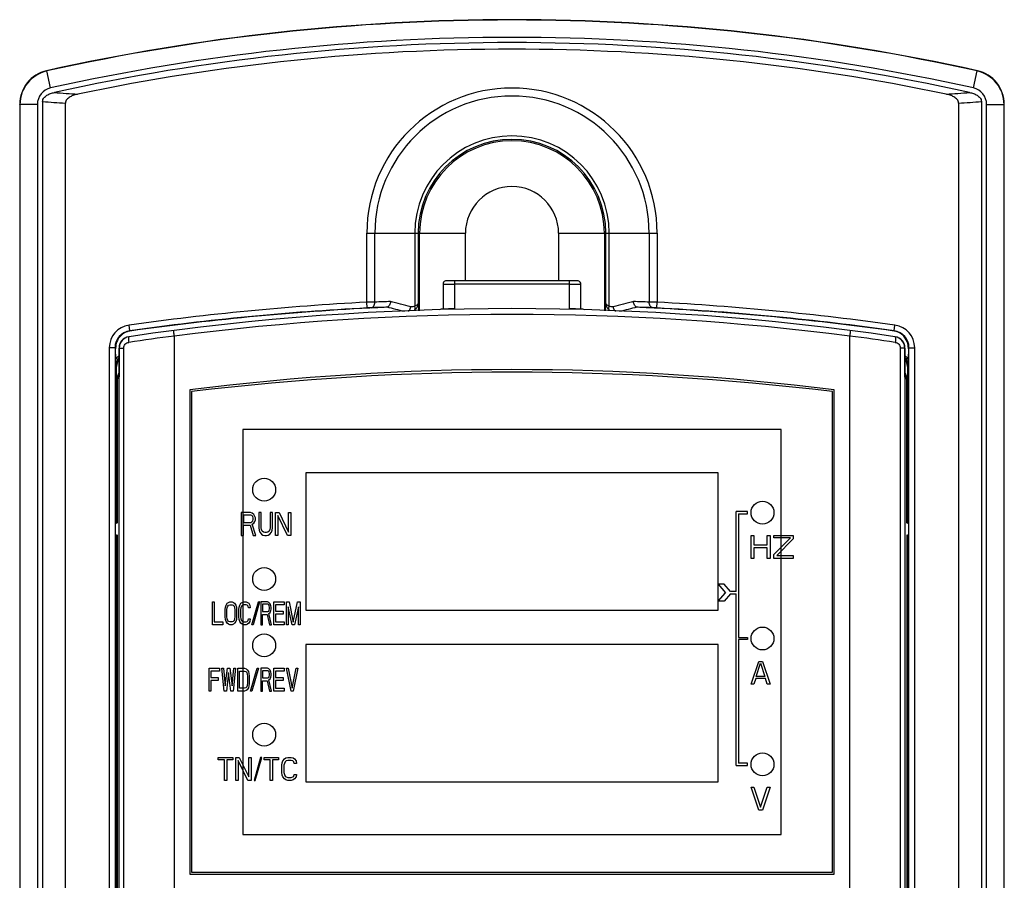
# Model space of a CAD drawing. Header units: millimetres. Extents: x 1117 to 38156, y -1945 to 7303.
# Tile 724 of 831: x 29214 to 29300, y 1545 to 1620. Entities that reach past the tile are written whole.
import ezdxf

# ---------------------------------------------------------------- set-up
doc = ezdxf.new("R2010")
doc.units = ezdxf.units.MM
doc.layers.add('03___PRT_ALL_CURVES', color=7, linetype='Continuous')

msp = doc.modelspace()

# ---------------------------------------------------------------- linework, layer by layer
at = {"color": 7, "linetype": 'Continuous'}
for p, q in [((29216.265, 1615.753), (29216.239, 1615.774)), ((29216.594, 1614.272), (29216.265, 1615.753)), ((29297.186, 1614.272), (29297.515, 1615.753)), ((29297.515, 1615.753), (29297.541, 1615.774)), ((29213.89, 1612.846), (29213.89, 1483.581)), ((29213.916, 1612.825), (29213.89, 1612.846)), ((29213.916, 1612.825), (29213.916, 1483.597)), ((29215.434, 1612.825), (29213.916, 1612.825)), ((29215.434, 1612.825), (29215.434, 1483.597)), ((29215.89, 1613.092), (29215.89, 1483.234)), ((29217.878, 1506.768), (29217.878, 1612.939)), ((29295.902, 1612.939), (29295.902, 1506.768)), ((29297.89, 1613.092), (29297.89, 1483.234)), ((29298.346, 1483.597), (29298.346, 1612.825)), ((29298.346, 1612.825), (29299.864, 1612.825)), ((29299.864, 1612.825), (29299.89, 1612.846)), ((29299.864, 1483.597), (29299.864, 1612.825)), ((29299.89, 1483.581), (29299.89, 1612.846)), ((29244.209, 1595.546), (29244.209, 1601.586)), ((29244.209, 1601.586), (29252.821, 1601.586)), ((29244.91, 1595.562), (29244.91, 1601.586)), ((29248.396, 1601.586), (29248.396, 1595.206)), ((29248.695, 1601.586), (29248.695, 1595.467)), ((29248.821, 1594.799), (29248.821, 1601.586)), ((29252.821, 1597.43), (29252.821, 1601.586)), ((29260.959, 1601.586), (29260.959, 1597.43)), ((29260.959, 1601.586), (29269.571, 1601.586)), ((29264.959, 1601.586), (29264.959, 1594.799)), ((29265.085, 1595.467), (29265.085, 1601.586)), ((29265.384, 1595.206), (29265.384, 1601.586)), ((29268.871, 1601.586), (29268.871, 1595.562)), ((29269.571, 1601.586), (29269.571, 1595.546)), ((29250.866, 1597.117), (29250.866, 1594.945)), ((29251.452, 1597.427), (29251.322, 1597.425)), ((29251.615, 1597.429), (29251.452, 1597.427)), ((29251.806, 1597.43), (29251.615, 1597.429)), ((29262.096, 1597.429), (29251.806, 1597.43)), ((29251.866, 1597.43), (29251.866, 1594.971)), ((29261.914, 1597.13), (29251.866, 1597.13)), ((29261.914, 1594.971), (29261.914, 1597.43)), ((29262.278, 1597.428), (29262.096, 1597.429)), ((29262.914, 1594.945), (29262.914, 1597.117)), ((29244.235, 1595.047), (29244.209, 1595.546)), ((29248.695, 1595.467), (29248.734, 1594.795)), ((29265.046, 1594.795), (29265.085, 1595.467)), ((29269.545, 1595.047), (29269.571, 1595.546)), ((29223.51, 1593.055), (29223.441, 1593.55)), ((29223.523, 1593.032), (29223.51, 1593.055)), ((29290.27, 1593.055), (29290.257, 1593.032)), ((29290.27, 1593.055), (29290.339, 1593.55)), ((29227.39, 1592.58), (29227.39, 1508.196)), ((29286.39, 1508.196), (29286.39, 1592.58)), ((29221.718, 1591.569), (29221.718, 1507.943)), ((29222.218, 1591.569), (29221.718, 1591.569)), ((29222.218, 1591.569), (29222.218, 1507.943)), ((29222.295, 1590.616), (29222.27, 1591.472)), ((29222.565, 1591.545), (29222.565, 1589.017)), ((29222.584, 1508.681), (29222.584, 1591.548)), ((29222.584, 1591.548), (29222.986, 1591.548)), ((29222.986, 1508.681), (29222.986, 1591.548)), ((29290.794, 1591.548), (29290.794, 1508.681)), ((29291.196, 1591.548), (29290.794, 1591.548)), ((29291.196, 1591.548), (29291.196, 1508.679)), ((29291.215, 1589.017), (29291.215, 1591.545)), ((29291.51, 1591.472), (29291.485, 1590.616)), ((29291.562, 1507.943), (29291.562, 1591.569)), ((29291.562, 1591.569), (29292.062, 1591.569)), ((29292.062, 1507.943), (29292.062, 1591.569)), ((29222.327, 1589.983), (29222.35, 1589.938)), ((29222.35, 1576.236), (29222.35, 1589.938)), ((29291.453, 1589.983), (29291.43, 1589.938)), ((29291.43, 1589.938), (29291.43, 1576.236)), ((29222.39, 1588.815), (29222.565, 1589.017)), ((29222.39, 1588.815), (29222.39, 1576.236)), ((29291.39, 1588.815), (29291.215, 1589.017)), ((29291.39, 1576.236), (29291.39, 1588.815)), ((29228.74, 1587.886), (29228.74, 1545.586)), ((29228.89, 1587.736), (29228.89, 1545.736)), ((29284.89, 1545.736), (29284.89, 1587.736)), ((29285.04, 1545.586), (29285.04, 1587.886)), ((29233.39, 1584.436), (29233.39, 1549.036)), ((29280.39, 1584.436), (29233.39, 1584.436)), ((29280.39, 1549.036), (29280.39, 1584.436)), ((29238.89, 1580.636), (29238.89, 1568.636)), ((29274.89, 1580.636), (29238.89, 1580.636)), ((29274.89, 1568.636), (29274.89, 1580.636)), ((29222.234, 1576.236), (29222.35, 1576.236)), ((29222.264, 1575.236), (29222.264, 1576.236)), ((29291.43, 1576.236), (29291.546, 1576.236)), ((29291.516, 1576.236), (29291.516, 1575.236)), ((29222.234, 1575.236), (29222.35, 1575.236)), ((29222.35, 1529.236), (29222.35, 1575.236)), ((29222.39, 1575.236), (29222.39, 1529.236)), ((29291.39, 1575.236), (29291.39, 1529.236)), ((29291.43, 1575.236), (29291.43, 1529.236)), ((29291.43, 1575.236), (29291.546, 1575.236)), ((29238.89, 1568.636), (29274.89, 1568.636)), ((29238.89, 1565.636), (29238.89, 1553.636)), ((29274.89, 1565.636), (29238.89, 1565.636)), ((29274.89, 1553.636), (29274.89, 1565.636)), ((29238.89, 1553.636), (29274.89, 1553.636)), ((29233.39, 1549.036), (29280.39, 1549.036)), ((29228.74, 1545.586), (29285.04, 1545.586)), ((29228.89, 1545.736), (29284.89, 1545.736))]:
    msp.add_line(p, q, dxfattribs=at)
for points in [[(29251.322, 1597.425), (29251.271, 1597.424), (29251.228, 1597.423), (29251.192, 1597.421), (29251.164, 1597.419), (29251.137, 1597.417), (29251.096, 1597.409), (29251.037, 1597.388), (29250.975, 1597.349), (29250.92, 1597.29), (29250.882, 1597.213), (29250.866, 1597.117)], [(29262.914, 1597.117), (29262.914, 1597.131), (29262.895, 1597.224), (29262.852, 1597.301), (29262.793, 1597.359), (29262.729, 1597.395), (29262.672, 1597.412), (29262.635, 1597.418), (29262.607, 1597.42), (29262.573, 1597.422), (29262.533, 1597.423), (29262.483, 1597.425), (29262.424, 1597.426), (29262.278, 1597.428)]]:
    msp.add_lwpolyline(points, dxfattribs=at)
for centre in [(29235.24, 1579.166), (29278.77, 1577.166), (29235.24, 1571.366), (29278.77, 1566.166), (29235.24, 1565.566), (29235.24, 1557.766), (29278.77, 1555.166)]:
    msp.add_circle(centre, 1, dxfattribs=at)
for centre, radius, start, end in [((29256.89, 1432.836), 187.4, 77.47171, 102.52829), ((29256.89, 1432.836), 187.374, 77.47823, 102.52177), ((29256.89, 1432.836), 185.856, 77.47823, 102.52177), ((29256.89, 1432.836), 185.4, 77.55002, 102.44998), ((29256.89, 1432.836), 184.823, 78.16007, 101.83993), ((29216.89, 1612.846), 3, 102.52997, 179.99832), ((29216.916, 1612.824), 3, 102.53266, 179.9891), ((29296.864, 1612.824), 3, 0.0109, 77.46733), ((29296.89, 1612.846), 3, 0.00169, 77.47002), ((29216.916, 1612.825), 1.483, 102.53712, 179.98545), ((29256.89, 1601.586), 12.681, 360, 180), ((29296.864, 1612.825), 1.482, 0.00471, 77.47452), ((29235.825, 1858.366), 245.219, 265.57836, 266.05823), ((29256.89, 1601.586), 11.981, 360, 180), ((29277.646, 1862.589), 249.454, 273.94584, 274.41757), ((29235.125, 1850.352), 238.039, 265.36512, 265.84515), ((29278.353, 1854.278), 241.976, 274.15875, 274.63097), ((29256.89, 1601.586), 8.494, 360, 180), ((29256.89, 1601.586), 8.195, 0, 180), ((29256.89, 1601.586), 8.069, 0, 180), ((29256.89, 1601.586), 4.069, 0, 180), ((29256.89, 1354.554), 241.325, 93.01223, 97.96715), ((29246.191, 1522.598), 72.975, 91.00633, 91.55679), ((29253.103, 1354.483), 241.218, 91.62288, 91.94666), ((29180.757, 1333.135), 270.523, 75.5954, 75.98474), ((29333.023, 1333.135), 270.523, 104.01526, 104.4046), ((29260.677, 1354.483), 241.218, 88.05334, 88.37712), ((29267.319, 1510.52), 85.056, 88.48231, 88.95458), ((29256.89, 1354.554), 241.325, 82.03285, 86.98777), ((29256.89, 1365.32), 229.667, 81.62538, 98.37462), ((29256.89, 1354.554), 240.825, 93.01223, 97.96715), ((29256.89, 1354.554), 240.801, 92.62199, 97.965), ((29256.89, 1365.32), 229.167, 82.60395, 97.39605), ((29252.753, 1354.483), 240.718, 91.63751, 91.94462), ((29180.406, 1333.178), 270.022, 75.61253, 75.94616), ((29250.849, 1594.14), 0.806, 91.63585, 110.97864), ((29256.89, 1373.027), 222.001, 91.29682, 91.5652), ((29256.89, 1373.027), 222.001, 88.4348, 88.70318), ((29262.931, 1594.14), 0.806, 69.01533, 88.36392), ((29333.374, 1333.178), 270.022, 104.05384, 104.38747), ((29256.89, 1354.554), 240.801, 82.035, 87.37801), ((29261.027, 1354.483), 240.718, 88.05538, 88.36249), ((29256.89, 1354.554), 240.825, 82.03285, 86.98777), ((29223.718, 1591.57), 2, 97.97174, 180.00148), ((29223.718, 1591.57), 1.5, 97.97082, 180.00712), ((29290.062, 1591.57), 1.5, 359.99287, 82.02916), ((29290.062, 1591.57), 2, 359.99855, 82.02822), ((29223.565, 1591.545), 1, 98.3803, 179.99158), ((29223.585, 1591.547), 1.001, 98.33272, 179.95048), ((29256.793, 1365.315), 229.171, 97.37154, 98.37461), ((29256.987, 1365.315), 229.171, 81.62539, 82.62846), ((29290.195, 1591.547), 1.001, 0.04954, 81.66725), ((29290.215, 1591.545), 1, 0.00844, 81.61968), ((29223.937, 1591.52), 1.667, 178.34067, 181.6584), ((29289.862, 1591.52), 1.648, 358.30741, 9.28951), ((29223.359, 1589.652), 1.436, 123.62833, 137.80125), ((29223.35, 1589.938), 1, 142.42757, 179.99647), ((29290.421, 1589.652), 1.435, 42.19845, 56.39615), ((29290.429, 1589.938), 1, 0.00401, 37.54414), ((29223.395, 1588.813), 1.005, 145.81846, 163.71822), ((29256.89, 1365.32), 224.34, 82.79156, 97.20844), ((29256.89, 1357.998), 231.438, 83.05119, 96.94881), ((29290.385, 1588.813), 1.005, 16.29419, 34.18023), ((29223.396, 1588.814), 1.006, 163.80705, 179.952), ((29290.384, 1588.814), 1.006, 0.0482, 16.20543)]:
    msp.add_arc(centre, radius, start, end, dxfattribs=at)
for points, knots in [([(29215.89, 1613.092), (29215.89, 1613.149), (29215.913, 1613.266), (29216.034, 1613.466), (29216.267, 1613.648), (29216.584, 1613.79), (29216.807, 1613.852), (29216.92, 1613.877)], [0, 0, 0, 0, 0.125169, 0.250387, 0.49984, 0.749853, 1, 1, 1, 1]), ([(29218.968, 1613.727), (29218.851, 1613.702), (29218.619, 1613.641), (29218.341, 1613.525), (29218.139, 1613.394), (29218.005, 1613.272), (29217.905, 1613.12), (29217.878, 1612.999), (29217.878, 1612.939)], [0, 0, 0, 0, 0.249901, 0.499686, 0.624759, 0.749869, 0.874958, 1, 1, 1, 1]), ([(29295.902, 1612.939), (29295.902, 1612.999), (29295.875, 1613.12), (29295.775, 1613.272), (29295.641, 1613.394), (29295.439, 1613.525), (29295.161, 1613.641), (29294.929, 1613.702), (29294.812, 1613.727)], [0, 0, 0, 0, 0.125041, 0.250131, 0.375241, 0.500314, 0.750099, 1, 1, 1, 1]), ([(29296.86, 1613.877), (29296.973, 1613.852), (29297.196, 1613.79), (29297.513, 1613.648), (29297.746, 1613.466), (29297.867, 1613.266), (29297.89, 1613.149), (29297.89, 1613.092)], [0, 0, 0, 0, 0.250147, 0.50016, 0.749613, 0.87483, 1, 1, 1, 1]), ([(29250.866, 1597.117), (29250.866, 1597.118), (29250.868, 1597.118), (29250.871, 1597.119), (29250.878, 1597.119), (29250.89, 1597.12), (29250.912, 1597.121), (29250.945, 1597.122), (29250.987, 1597.123), (29251.037, 1597.124), (29251.095, 1597.125), (29251.187, 1597.126), (29251.317, 1597.128), (29251.488, 1597.129), (29251.673, 1597.129), (29251.801, 1597.13), (29251.866, 1597.13)], [0, 0, 0, 0, 0.001367, 0.005049, 0.0111, 0.019513, 0.043372, 0.076467, 0.118438, 0.168871, 0.227333, 0.293238, 0.444669, 0.617451, 0.805175, 1, 1, 1, 1]), ([(29261.914, 1597.13), (29261.979, 1597.13), (29262.107, 1597.129), (29262.292, 1597.129), (29262.463, 1597.128), (29262.593, 1597.126), (29262.685, 1597.125), (29262.743, 1597.124), (29262.793, 1597.123), (29262.835, 1597.122), (29262.868, 1597.121), (29262.89, 1597.12), (29262.902, 1597.119), (29262.909, 1597.119), (29262.912, 1597.118), (29262.914, 1597.118), (29262.914, 1597.117)], [0, 0, 0, 0, 0.194825, 0.38255, 0.555333, 0.706764, 0.772669, 0.831131, 0.881564, 0.923535, 0.956629, 0.980488, 0.988901, 0.994951, 0.998633, 1, 1, 1, 1]), ([(29244.585, 1595.062), (29244.63, 1595.066), (29244.724, 1595.101), (29244.831, 1595.218), (29244.897, 1595.379), (29244.911, 1595.5), (29244.91, 1595.562)], [0, 0, 0, 0, 0.208929, 0.444365, 0.712038, 1, 1, 1, 1]), ([(29246.272, 1595.604), (29246.266, 1595.497), (29246.215, 1595.299), (29246.062, 1595.146), (29245.977, 1595.117)], [0, 0, 0, 0, 0.544807, 1, 1, 1, 1]), ([(29248.695, 1595.467), (29248.692, 1595.414), (29248.631, 1595.33), (29248.516, 1595.257), (29248.439, 1595.222), (29248.396, 1595.206)], [0, 0, 0, 0, 0.390551, 0.664765, 1, 1, 1, 1]), ([(29248.695, 1595.467), (29248.693, 1595.357), (29248.636, 1595.129), (29248.489, 1594.947), (29248.4, 1594.871)], [0, 0, 0, 0, 0.483365, 1, 1, 1, 1]), ([(29265.38, 1594.871), (29265.291, 1594.947), (29265.144, 1595.129), (29265.087, 1595.357), (29265.085, 1595.467)], [0, 0, 0, 0, 0.516556, 1, 1, 1, 1]), ([(29265.384, 1595.206), (29265.341, 1595.222), (29265.264, 1595.257), (29265.149, 1595.33), (29265.088, 1595.414), (29265.085, 1595.467)], [0, 0, 0, 0, 0.335166, 0.609359, 1, 1, 1, 1]), ([(29267.803, 1595.117), (29267.718, 1595.146), (29267.565, 1595.299), (29267.514, 1595.497), (29267.508, 1595.604)], [0, 0, 0, 0, 0.455193, 1, 1, 1, 1]), ([(29269.195, 1595.062), (29269.15, 1595.066), (29269.056, 1595.101), (29268.949, 1595.218), (29268.883, 1595.379), (29268.869, 1595.5), (29268.871, 1595.562)], [0, 0, 0, 0, 0.208929, 0.444365, 0.712038, 1, 1, 1, 1]), ([(29244.585, 1595.062), (29244.56, 1595.062), (29244.443, 1595.057), (29244.326, 1595.052), (29244.235, 1595.047)], [0, 0, 0, 0, 0.215015, 1, 1, 1, 1]), ([(29245.977, 1595.117), (29245.97, 1595.115), (29245.936, 1595.107), (29245.901, 1595.104), (29245.874, 1595.103)], [0, 0, 0, 0, 0.219336, 1, 1, 1, 1]), ([(29247.841, 1594.741), (29247.87, 1594.764), (29247.979, 1594.878), (29248.038, 1595.034), (29248.054, 1595.153)], [0, 0, 0, 0, 0.233694, 1, 1, 1, 1]), ([(29248.396, 1595.206), (29248.348, 1595.17), (29248.231, 1595.127), (29248.11, 1595.138), (29248.054, 1595.153)], [0, 0, 0, 0, 0.507471, 1, 1, 1, 1]), ([(29248.4, 1594.871), (29248.412, 1594.892), (29248.45, 1595.001), (29248.427, 1595.123), (29248.396, 1595.206)], [0, 0, 0, 0, 0.215838, 1, 1, 1, 1]), ([(29265.38, 1594.871), (29265.368, 1594.892), (29265.33, 1595.001), (29265.353, 1595.123), (29265.384, 1595.206)], [0, 0, 0, 0, 0.215834, 1, 1, 1, 1]), ([(29265.726, 1595.153), (29265.67, 1595.138), (29265.549, 1595.127), (29265.432, 1595.17), (29265.384, 1595.206)], [0, 0, 0, 0, 0.492661, 1, 1, 1, 1]), ([(29265.939, 1594.741), (29265.91, 1594.764), (29265.801, 1594.878), (29265.742, 1595.034), (29265.726, 1595.153)], [0, 0, 0, 0, 0.233695, 1, 1, 1, 1]), ([(29267.906, 1595.103), (29267.896, 1595.103), (29267.862, 1595.105), (29267.827, 1595.109), (29267.803, 1595.117)], [0, 0, 0, 0, 0.267988, 1, 1, 1, 1]), ([(29269.545, 1595.047), (29269.513, 1595.049), (29269.397, 1595.054), (29269.28, 1595.06), (29269.195, 1595.062)], [0, 0, 0, 0, 0.275303, 1, 1, 1, 1]), ([(29223.523, 1593.032), (29223.355, 1593.008), (29223.082, 1592.918), (29222.72, 1592.659), (29222.464, 1592.334), (29222.309, 1591.943), (29222.274, 1591.689), (29222.27, 1591.568)], [0, 0, 0, 0, 0.242821, 0.402127, 0.635196, 0.825984, 1, 1, 1, 1]), ([(29227.389, 1592.592), (29227.381, 1592.654), (29227.371, 1592.745), (29227.363, 1592.86), (29227.359, 1592.933), (29227.358, 1592.992), (29227.361, 1593.039), (29227.364, 1593.065), (29227.371, 1593.081), (29227.375, 1593.082)], [0, 0, 0, 0, 0.379986, 0.550854, 0.700243, 0.822919, 0.914879, 0.973297, 1, 1, 1, 1]), ([(29286.405, 1593.082), (29286.409, 1593.081), (29286.416, 1593.065), (29286.419, 1593.039), (29286.422, 1592.992), (29286.421, 1592.933), (29286.417, 1592.86), (29286.409, 1592.745), (29286.399, 1592.654), (29286.391, 1592.592)], [0, 0, 0, 0, 0.026703, 0.085121, 0.177081, 0.299757, 0.449146, 0.620014, 1, 1, 1, 1]), ([(29291.489, 1591.786), (29291.452, 1592.008), (29291.311, 1592.369), (29290.888, 1592.831), (29290.503, 1592.998), (29290.257, 1593.032)], [0, 0, 0, 0, 0.362325, 0.600585, 1, 1, 1, 1]), ([(29222.986, 1591.548), (29222.986, 1591.607), (29223.008, 1591.728), (29223.102, 1591.883), (29223.243, 1591.996), (29223.357, 1592.034), (29223.415, 1592.043)], [0, 0, 0, 0, 0.252042, 0.502904, 0.752116, 1, 1, 1, 1]), ([(29223.409, 1592.496), (29223.402, 1592.471), (29223.394, 1592.41), (29223.39, 1592.258), (29223.402, 1592.132), (29223.415, 1592.043)], [0, 0, 0, 0, 0.168671, 0.403598, 1, 1, 1, 1]), ([(29223.44, 1592.537), (29223.437, 1592.537), (29223.42, 1592.529), (29223.414, 1592.51), (29223.409, 1592.496)], [0, 0, 0, 0, 0.179584, 1, 1, 1, 1]), ([(29290.34, 1592.537), (29290.343, 1592.537), (29290.36, 1592.529), (29290.366, 1592.51), (29290.37, 1592.496)], [0, 0, 0, 0, 0.179588, 1, 1, 1, 1]), ([(29290.37, 1592.496), (29290.378, 1592.471), (29290.386, 1592.41), (29290.39, 1592.258), (29290.378, 1592.132), (29290.365, 1592.043)], [0, 0, 0, 0, 0.168668, 0.403592, 1, 1, 1, 1]), ([(29290.365, 1592.043), (29290.423, 1592.034), (29290.537, 1591.996), (29290.678, 1591.883), (29290.772, 1591.728), (29290.794, 1591.607), (29290.794, 1591.548)], [0, 0, 0, 0, 0.247884, 0.497096, 0.747958, 1, 1, 1, 1]), ([(29222.327, 1589.983), (29222.324, 1590.024), (29222.31, 1590.235), (29222.3, 1590.447), (29222.295, 1590.616)], [0, 0, 0, 0, 0.197852, 1, 1, 1, 1]), ([(29222.564, 1590.718), (29222.474, 1590.609), (29222.35, 1590.367), (29222.322, 1590.103), (29222.327, 1589.983)], [0, 0, 0, 0, 0.541396, 1, 1, 1, 1]), ([(29291.216, 1590.718), (29291.306, 1590.608), (29291.43, 1590.367), (29291.458, 1590.103), (29291.453, 1589.983)], [0, 0, 0, 0, 0.541369, 1, 1, 1, 1]), ([(29291.485, 1590.616), (29291.483, 1590.545), (29291.475, 1590.334), (29291.462, 1590.123), (29291.453, 1589.983)], [0, 0, 0, 0, 0.337025, 1, 1, 1, 1])]:
    msp.add_open_spline(points, degree=3, knots=knots, dxfattribs=at)
for points in [[(29227.39, 1592.58), (29227.39, 1592.584), (29227.39, 1592.588), (29227.389, 1592.592)], [(29286.391, 1592.592), (29286.39, 1592.588), (29286.39, 1592.584), (29286.39, 1592.58)]]:
    msp.add_open_spline(points, degree=3, dxfattribs=at)
at = {"layer": '03___PRT_ALL_CURVES', "color": 7, "linetype": 'Continuous'}
for p, q in [((29276.47, 1570.266), (29276.47, 1577.266)), ((29277.47, 1577.266), (29276.47, 1577.266)), ((29277.47, 1577.066), (29277.47, 1577.266)), ((29233.24, 1577.166), (29233.24, 1575.166)), ((29234.04, 1577.166), (29233.24, 1577.166)), ((29233.44, 1576.954), (29233.44, 1576.315)), ((29234.073, 1576.954), (29233.44, 1576.954)), ((29234.207, 1577.124), (29234.04, 1577.166)), ((29234.173, 1576.911), (29234.073, 1576.954)), ((29234.24, 1576.826), (29234.173, 1576.911)), ((29234.173, 1576.358), (29234.24, 1576.443)), ((29234.34, 1576.996), (29234.207, 1577.124)), ((29234.273, 1576.698), (29234.24, 1576.826)), ((29234.24, 1576.443), (29234.273, 1576.571)), ((29234.273, 1576.571), (29234.273, 1576.698)), ((29234.44, 1576.826), (29234.34, 1576.996)), ((29234.34, 1576.23), (29234.44, 1576.4)), ((29234.473, 1576.698), (29234.44, 1576.826)), ((29234.44, 1576.4), (29234.473, 1576.528)), ((29234.473, 1576.528), (29234.473, 1576.698)), ((29234.773, 1577.166), (29234.773, 1575.847)), ((29234.973, 1577.166), (29234.773, 1577.166)), ((29234.973, 1575.847), (29234.973, 1577.166)), ((29235.773, 1577.166), (29235.773, 1575.847)), ((29235.973, 1577.166), (29235.773, 1577.166)), ((29235.973, 1575.847), (29235.973, 1577.166)), ((29236.24, 1575.166), (29236.24, 1577.166)), ((29236.24, 1577.166), (29236.54, 1577.166)), ((29236.44, 1576.911), (29236.44, 1575.166)), ((29237.273, 1575.166), (29236.44, 1576.911)), ((29236.54, 1577.166), (29237.373, 1575.464)), ((29237.373, 1575.464), (29237.373, 1577.166)), ((29237.373, 1577.166), (29237.573, 1577.166)), ((29237.573, 1577.166), (29237.573, 1575.166)), ((29276.67, 1577.066), (29276.67, 1566.266)), ((29276.67, 1577.066), (29277.47, 1577.066)), ((29233.44, 1576.315), (29234.073, 1576.315)), ((29233.44, 1575.166), (29233.44, 1576.06)), ((29233.44, 1576.06), (29234.007, 1576.06)), ((29234.007, 1576.06), (29234.273, 1575.166)), ((29234.073, 1576.315), (29234.173, 1576.358)), ((29234.207, 1576.145), (29234.34, 1576.23)), ((29234.507, 1575.166), (29234.207, 1576.145)), ((29234.773, 1575.847), (29234.807, 1575.634)), ((29234.807, 1575.634), (29234.873, 1575.464)), ((29235.007, 1575.677), (29234.973, 1575.847)), ((29235.073, 1575.549), (29235.007, 1575.677)), ((29235.173, 1575.464), (29235.073, 1575.549)), ((29235.673, 1575.549), (29235.573, 1575.464)), ((29235.74, 1575.677), (29235.673, 1575.549)), ((29235.773, 1575.847), (29235.74, 1575.677)), ((29235.873, 1575.464), (29235.94, 1575.634)), ((29235.94, 1575.634), (29235.973, 1575.847)), ((29233.24, 1575.166), (29233.44, 1575.166)), ((29234.273, 1575.166), (29234.507, 1575.166)), ((29234.873, 1575.464), (29235.007, 1575.294)), ((29235.007, 1575.294), (29235.14, 1575.209)), ((29235.14, 1575.209), (29235.307, 1575.166)), ((29235.307, 1575.422), (29235.173, 1575.464)), ((29235.44, 1575.422), (29235.307, 1575.422)), ((29235.307, 1575.166), (29235.44, 1575.166)), ((29235.573, 1575.464), (29235.44, 1575.422)), ((29235.44, 1575.166), (29235.607, 1575.209)), ((29235.607, 1575.209), (29235.74, 1575.294)), ((29235.74, 1575.294), (29235.873, 1575.464)), ((29236.44, 1575.166), (29236.24, 1575.166)), ((29237.573, 1575.166), (29237.273, 1575.166)), ((29277.77, 1573.166), (29277.77, 1575.166)), ((29277.77, 1575.166), (29278.02, 1575.166)), ((29278.02, 1575.166), (29278.02, 1574.358)), ((29279.187, 1574.358), (29279.187, 1575.166)), ((29279.187, 1575.166), (29279.437, 1575.166)), ((29279.437, 1575.166), (29279.437, 1573.166)), ((29279.77, 1574.954), (29279.77, 1575.166)), ((29279.77, 1575.166), (29281.437, 1575.166)), ((29279.77, 1573.507), (29281.228, 1574.954)), ((29281.228, 1574.954), (29279.77, 1574.954)), ((29281.437, 1574.868), (29280.02, 1573.422)), ((29281.437, 1575.166), (29281.437, 1574.868)), ((29278.02, 1574.358), (29279.187, 1574.358)), ((29278.02, 1574.102), (29278.02, 1573.166)), ((29279.187, 1574.102), (29278.02, 1574.102)), ((29279.187, 1573.166), (29279.187, 1574.102)), ((29278.02, 1573.166), (29277.77, 1573.166)), ((29279.437, 1573.166), (29279.187, 1573.166)), ((29279.77, 1573.166), (29279.77, 1573.507)), ((29281.437, 1573.166), (29279.77, 1573.166)), ((29280.02, 1573.422), (29281.437, 1573.422)), ((29281.437, 1573.422), (29281.437, 1573.166)), ((29275.425, 1570.916), (29274.902, 1570.916)), ((29274.902, 1570.916), (29275.532, 1570.166)), ((29275.97, 1570.266), (29275.425, 1570.916)), ((29274.902, 1569.416), (29275.532, 1570.166)), ((29275.97, 1570.066), (29275.425, 1569.416)), ((29276.47, 1570.266), (29275.97, 1570.266)), ((29275.97, 1570.066), (29276.47, 1570.066)), ((29276.47, 1555.066), (29276.47, 1570.066)), ((29230.74, 1567.366), (29230.74, 1569.366)), ((29230.74, 1569.366), (29230.89, 1569.366)), ((29230.89, 1569.366), (29230.89, 1567.622)), ((29231.84, 1568.685), (29231.865, 1568.898)), ((29231.84, 1568.047), (29231.84, 1568.685)), ((29231.865, 1568.898), (29231.915, 1569.068)), ((29231.915, 1569.068), (29232.015, 1569.239)), ((29231.99, 1568.685), (29232.015, 1568.856)), ((29231.99, 1568.047), (29231.99, 1568.685)), ((29232.015, 1569.239), (29232.115, 1569.324)), ((29232.015, 1568.856), (29232.065, 1568.983)), ((29232.065, 1568.983), (29232.14, 1569.068)), ((29232.115, 1569.324), (29232.24, 1569.366)), ((29232.14, 1569.068), (29232.24, 1569.111)), ((29232.24, 1569.366), (29232.44, 1569.366)), ((29232.24, 1569.111), (29232.44, 1569.111)), ((29232.44, 1569.366), (29232.565, 1569.324)), ((29232.44, 1569.111), (29232.54, 1569.068)), ((29232.54, 1569.068), (29232.615, 1568.983)), ((29232.565, 1569.324), (29232.665, 1569.239)), ((29232.615, 1568.983), (29232.665, 1568.856)), ((29232.665, 1569.239), (29232.765, 1569.068)), ((29232.665, 1568.856), (29232.69, 1568.685)), ((29232.69, 1568.685), (29232.69, 1568.047)), ((29232.765, 1569.068), (29232.815, 1568.898)), ((29232.815, 1568.898), (29232.84, 1568.685)), ((29232.84, 1568.685), (29232.84, 1568.047)), ((29233.04, 1568.685), (29233.065, 1568.898)), ((29233.04, 1568.047), (29233.04, 1568.685)), ((29233.065, 1568.898), (29233.115, 1569.068)), ((29233.115, 1569.068), (29233.215, 1569.239)), ((29233.215, 1568.856), (29233.19, 1568.685)), ((29233.19, 1568.685), (29233.19, 1568.047)), ((29233.215, 1569.239), (29233.315, 1569.324)), ((29233.265, 1568.983), (29233.215, 1568.856)), ((29233.34, 1569.068), (29233.265, 1568.983)), ((29233.315, 1569.324), (29233.44, 1569.366)), ((29233.44, 1569.111), (29233.34, 1569.068)), ((29233.44, 1569.366), (29233.665, 1569.366)), ((29233.665, 1569.111), (29233.44, 1569.111)), ((29233.665, 1569.366), (29233.79, 1569.324)), ((29233.765, 1569.068), (29233.665, 1569.111)), ((29233.84, 1568.983), (29233.765, 1569.068)), ((29233.79, 1569.324), (29233.89, 1569.239)), ((29233.865, 1568.856), (29233.84, 1568.983)), ((29234.015, 1568.856), (29233.865, 1568.856)), ((29233.89, 1569.239), (29233.99, 1569.068)), ((29233.99, 1569.068), (29234.015, 1568.856)), ((29234.167, 1567.366), (29234.74, 1569.366)), ((29234.844, 1569.366), (29234.271, 1567.366)), ((29234.844, 1569.366), (29234.74, 1569.366)), ((29234.94, 1569.366), (29234.94, 1567.366)), ((29235.54, 1569.366), (29234.94, 1569.366)), ((29235.09, 1569.154), (29235.09, 1568.515)), ((29235.565, 1569.154), (29235.09, 1569.154)), ((29235.665, 1569.324), (29235.54, 1569.366)), ((29235.64, 1569.111), (29235.565, 1569.154)), ((29235.69, 1569.026), (29235.64, 1569.111)), ((29235.64, 1568.558), (29235.69, 1568.643)), ((29235.765, 1569.196), (29235.665, 1569.324)), ((29235.715, 1568.898), (29235.69, 1569.026)), ((29235.69, 1568.643), (29235.715, 1568.771)), ((29235.715, 1568.771), (29235.715, 1568.898)), ((29235.84, 1569.026), (29235.765, 1569.196)), ((29235.865, 1568.898), (29235.84, 1569.026)), ((29235.84, 1568.6), (29235.865, 1568.728)), ((29235.865, 1568.728), (29235.865, 1568.898)), ((29236.09, 1567.366), (29236.09, 1569.366)), ((29236.09, 1569.366), (29236.99, 1569.366)), ((29236.24, 1569.111), (29236.24, 1568.558)), ((29236.99, 1569.111), (29236.24, 1569.111)), ((29236.99, 1569.366), (29236.99, 1569.111)), ((29237.19, 1567.366), (29237.19, 1569.366)), ((29237.19, 1569.366), (29237.415, 1569.366)), ((29237.34, 1568.941), (29237.34, 1567.366)), ((29237.69, 1567.366), (29237.34, 1568.941)), ((29237.415, 1569.366), (29237.79, 1567.579)), ((29237.79, 1567.579), (29238.165, 1569.366)), ((29238.24, 1568.941), (29237.89, 1567.366)), ((29238.165, 1569.366), (29238.39, 1569.366)), ((29238.24, 1567.366), (29238.24, 1568.941)), ((29238.39, 1569.366), (29238.39, 1567.366)), ((29275.425, 1569.416), (29274.902, 1569.416)), ((29231.865, 1567.834), (29231.84, 1568.047)), ((29231.915, 1567.664), (29231.865, 1567.834)), ((29232.015, 1567.877), (29231.99, 1568.047)), ((29232.065, 1567.749), (29232.015, 1567.877)), ((29232.665, 1567.877), (29232.615, 1567.749)), ((29232.69, 1568.047), (29232.665, 1567.877)), ((29232.815, 1567.834), (29232.765, 1567.664)), ((29232.84, 1568.047), (29232.815, 1567.834)), ((29233.065, 1567.834), (29233.04, 1568.047)), ((29233.115, 1567.664), (29233.065, 1567.834)), ((29233.19, 1568.047), (29233.215, 1567.877)), ((29233.215, 1567.877), (29233.265, 1567.749)), ((29233.84, 1567.749), (29233.865, 1567.877)), ((29233.865, 1567.877), (29234.015, 1567.877)), ((29234.015, 1567.877), (29233.99, 1567.664)), ((29235.09, 1568.515), (29235.565, 1568.515)), ((29235.09, 1567.366), (29235.09, 1568.26)), ((29235.09, 1568.26), (29235.515, 1568.26)), ((29235.515, 1568.26), (29235.715, 1567.366)), ((29235.565, 1568.515), (29235.64, 1568.558)), ((29235.665, 1568.345), (29235.765, 1568.43)), ((29235.89, 1567.366), (29235.665, 1568.345)), ((29235.765, 1568.43), (29235.84, 1568.6)), ((29236.24, 1568.558), (29236.89, 1568.558)), ((29236.24, 1568.302), (29236.24, 1567.622)), ((29236.89, 1568.302), (29236.24, 1568.302)), ((29236.89, 1568.558), (29236.89, 1568.302)), ((29231.64, 1567.366), (29230.74, 1567.366)), ((29230.89, 1567.622), (29231.64, 1567.622)), ((29231.64, 1567.622), (29231.64, 1567.366)), ((29232.015, 1567.494), (29231.915, 1567.664)), ((29232.115, 1567.409), (29232.015, 1567.494)), ((29232.14, 1567.664), (29232.065, 1567.749)), ((29232.24, 1567.366), (29232.115, 1567.409)), ((29232.24, 1567.622), (29232.14, 1567.664)), ((29232.44, 1567.622), (29232.24, 1567.622)), ((29232.44, 1567.366), (29232.24, 1567.366)), ((29232.54, 1567.664), (29232.44, 1567.622)), ((29232.565, 1567.409), (29232.44, 1567.366)), ((29232.615, 1567.749), (29232.54, 1567.664)), ((29232.665, 1567.494), (29232.565, 1567.409)), ((29232.765, 1567.664), (29232.665, 1567.494)), ((29233.215, 1567.494), (29233.115, 1567.664)), ((29233.315, 1567.409), (29233.215, 1567.494)), ((29233.265, 1567.749), (29233.34, 1567.664)), ((29233.44, 1567.366), (29233.315, 1567.409)), ((29233.34, 1567.664), (29233.44, 1567.622)), ((29233.44, 1567.622), (29233.665, 1567.622)), ((29233.665, 1567.366), (29233.44, 1567.366)), ((29233.665, 1567.622), (29233.765, 1567.664)), ((29233.79, 1567.409), (29233.665, 1567.366)), ((29233.765, 1567.664), (29233.84, 1567.749)), ((29233.89, 1567.494), (29233.79, 1567.409)), ((29233.99, 1567.664), (29233.89, 1567.494)), ((29234.271, 1567.366), (29234.167, 1567.366)), ((29234.94, 1567.366), (29235.09, 1567.366)), ((29235.715, 1567.366), (29235.89, 1567.366)), ((29236.99, 1567.366), (29236.09, 1567.366)), ((29236.24, 1567.622), (29236.99, 1567.622)), ((29236.99, 1567.622), (29236.99, 1567.366)), ((29237.34, 1567.366), (29237.19, 1567.366)), ((29237.89, 1567.366), (29237.69, 1567.366)), ((29238.39, 1567.366), (29238.24, 1567.366)), ((29276.67, 1566.266), (29277.47, 1566.266)), ((29276.67, 1566.066), (29276.67, 1555.266)), ((29277.47, 1566.066), (29276.67, 1566.066)), ((29277.47, 1566.266), (29277.47, 1566.066)), ((29230.44, 1561.566), (29230.44, 1563.566)), ((29230.44, 1563.566), (29231.34, 1563.566)), ((29231.34, 1563.566), (29231.34, 1563.311)), ((29231.74, 1561.566), (29231.54, 1563.566)), ((29231.54, 1563.566), (29231.69, 1563.566)), ((29231.69, 1563.566), (29231.84, 1562.034)), ((29231.84, 1562.034), (29232.04, 1563.566)), ((29232.04, 1563.566), (29232.24, 1563.566)), ((29232.24, 1563.566), (29232.44, 1562.034)), ((29232.44, 1562.034), (29232.59, 1563.566)), ((29232.74, 1563.566), (29232.54, 1561.566)), ((29232.59, 1563.566), (29232.74, 1563.566)), ((29232.94, 1561.566), (29232.94, 1563.566)), ((29232.94, 1563.566), (29233.54, 1563.566)), ((29233.54, 1563.566), (29233.665, 1563.524)), ((29233.665, 1563.524), (29233.765, 1563.439)), ((29234.062, 1561.566), (29234.636, 1563.566)), ((29234.74, 1563.566), (29234.167, 1561.566)), ((29234.636, 1563.566), (29234.74, 1563.566)), ((29234.94, 1563.566), (29234.94, 1561.566)), ((29235.54, 1563.566), (29234.94, 1563.566)), ((29235.665, 1563.524), (29235.54, 1563.566)), ((29235.765, 1563.396), (29235.665, 1563.524)), ((29236.09, 1561.566), (29236.09, 1563.566)), ((29236.09, 1563.566), (29236.99, 1563.566)), ((29236.99, 1563.566), (29236.99, 1563.311)), ((29237.59, 1561.566), (29237.19, 1563.566)), ((29237.19, 1563.566), (29237.34, 1563.566)), ((29237.34, 1563.566), (29237.69, 1561.822)), ((29237.69, 1561.822), (29238.04, 1563.566)), ((29238.19, 1563.566), (29237.79, 1561.566)), ((29238.04, 1563.566), (29238.19, 1563.566)), ((29277.77, 1562.166), (29278.437, 1564.166)), ((29278.228, 1562.847), (29278.603, 1563.996)), ((29278.437, 1564.166), (29278.77, 1564.166)), ((29278.603, 1563.996), (29278.978, 1562.847)), ((29278.77, 1564.166), (29279.437, 1562.166)), ((29230.59, 1563.311), (29230.59, 1562.758)), ((29231.34, 1563.311), (29230.59, 1563.311)), ((29230.59, 1562.758), (29231.24, 1562.758)), ((29231.24, 1562.758), (29231.24, 1562.502)), ((29232.14, 1563.183), (29231.94, 1561.566)), ((29232.34, 1561.566), (29232.14, 1563.183)), ((29233.09, 1561.822), (29233.09, 1563.311)), ((29233.09, 1563.311), (29233.54, 1563.311)), ((29233.54, 1563.311), (29233.64, 1563.268)), ((29233.64, 1563.268), (29233.715, 1563.183)), ((29233.715, 1563.183), (29233.765, 1563.056)), ((29233.765, 1563.439), (29233.865, 1563.268)), ((29233.765, 1563.056), (29233.79, 1562.885)), ((29233.79, 1562.885), (29233.79, 1562.247)), ((29233.865, 1563.268), (29233.915, 1563.098)), ((29233.915, 1563.098), (29233.94, 1562.885)), ((29233.94, 1562.885), (29233.94, 1562.247)), ((29235.09, 1563.354), (29235.09, 1562.715)), ((29235.565, 1563.354), (29235.09, 1563.354)), ((29235.09, 1562.715), (29235.565, 1562.715)), ((29235.64, 1563.311), (29235.565, 1563.354)), ((29235.565, 1562.715), (29235.64, 1562.758)), ((29235.69, 1563.226), (29235.64, 1563.311)), ((29235.64, 1562.758), (29235.69, 1562.843)), ((29235.665, 1562.545), (29235.765, 1562.63)), ((29235.715, 1563.098), (29235.69, 1563.226)), ((29235.69, 1562.843), (29235.715, 1562.971)), ((29235.715, 1562.971), (29235.715, 1563.098)), ((29235.84, 1563.226), (29235.765, 1563.396)), ((29235.765, 1562.63), (29235.84, 1562.8)), ((29235.865, 1563.098), (29235.84, 1563.226)), ((29235.84, 1562.8), (29235.865, 1562.928)), ((29235.865, 1562.928), (29235.865, 1563.098)), ((29236.24, 1563.311), (29236.24, 1562.758)), ((29236.99, 1563.311), (29236.24, 1563.311)), ((29236.24, 1562.758), (29236.89, 1562.758)), ((29236.89, 1562.758), (29236.89, 1562.502)), ((29278.187, 1562.677), (29278.02, 1562.166)), ((29279.02, 1562.677), (29278.187, 1562.677)), ((29278.978, 1562.847), (29278.228, 1562.847)), ((29279.187, 1562.166), (29279.02, 1562.677)), ((29230.59, 1562.502), (29230.59, 1561.566)), ((29231.24, 1562.502), (29230.59, 1562.502)), ((29233.54, 1561.822), (29233.09, 1561.822)), ((29233.64, 1561.864), (29233.54, 1561.822)), ((29233.715, 1561.949), (29233.64, 1561.864)), ((29233.765, 1562.077), (29233.715, 1561.949)), ((29233.79, 1562.247), (29233.765, 1562.077)), ((29233.865, 1561.864), (29233.765, 1561.694)), ((29233.915, 1562.034), (29233.865, 1561.864)), ((29233.94, 1562.247), (29233.915, 1562.034)), ((29235.09, 1561.566), (29235.09, 1562.46)), ((29235.09, 1562.46), (29235.515, 1562.46)), ((29235.515, 1562.46), (29235.715, 1561.566)), ((29235.89, 1561.566), (29235.665, 1562.545)), ((29236.24, 1562.502), (29236.24, 1561.822)), ((29236.89, 1562.502), (29236.24, 1562.502)), ((29236.24, 1561.822), (29236.99, 1561.822)), ((29236.99, 1561.822), (29236.99, 1561.566)), ((29278.02, 1562.166), (29277.77, 1562.166)), ((29279.437, 1562.166), (29279.187, 1562.166)), ((29230.59, 1561.566), (29230.44, 1561.566)), ((29231.94, 1561.566), (29231.74, 1561.566)), ((29232.54, 1561.566), (29232.34, 1561.566)), ((29233.54, 1561.566), (29232.94, 1561.566)), ((29233.665, 1561.609), (29233.54, 1561.566)), ((29233.765, 1561.694), (29233.665, 1561.609)), ((29234.167, 1561.566), (29234.062, 1561.566)), ((29234.94, 1561.566), (29235.09, 1561.566)), ((29235.715, 1561.566), (29235.89, 1561.566)), ((29236.99, 1561.566), (29236.09, 1561.566)), ((29237.79, 1561.566), (29237.59, 1561.566)), ((29231.24, 1555.554), (29231.24, 1555.766)), ((29231.24, 1555.766), (29232.507, 1555.766)), ((29232.507, 1555.766), (29232.507, 1555.554)), ((29232.773, 1553.766), (29232.773, 1555.766)), ((29232.773, 1555.766), (29233.073, 1555.766)), ((29233.073, 1555.766), (29233.907, 1554.064)), ((29233.907, 1554.064), (29233.907, 1555.766)), ((29233.907, 1555.766), (29234.107, 1555.766)), ((29234.107, 1555.766), (29234.107, 1553.766)), ((29234.936, 1555.766), (29234.362, 1553.766)), ((29234.467, 1553.766), (29235.04, 1555.766)), ((29235.04, 1555.766), (29234.936, 1555.766)), ((29235.24, 1555.554), (29235.24, 1555.766)), ((29235.24, 1555.766), (29236.507, 1555.766)), ((29236.507, 1555.766), (29236.507, 1555.554)), ((29237.14, 1555.724), (29237.307, 1555.766)), ((29237.307, 1555.766), (29237.607, 1555.766)), ((29237.607, 1555.766), (29237.773, 1555.724)), ((29231.773, 1555.554), (29231.24, 1555.554)), ((29231.773, 1553.766), (29231.773, 1555.554)), ((29231.973, 1555.554), (29231.973, 1553.766)), ((29232.507, 1555.554), (29231.973, 1555.554)), ((29232.973, 1555.511), (29232.973, 1553.766)), ((29233.807, 1553.766), (29232.973, 1555.511)), ((29235.773, 1555.554), (29235.24, 1555.554)), ((29235.773, 1553.766), (29235.773, 1555.554)), ((29235.973, 1555.554), (29235.973, 1553.766)), ((29236.507, 1555.554), (29235.973, 1555.554)), ((29236.773, 1555.085), (29236.807, 1555.298)), ((29236.773, 1554.447), (29236.773, 1555.085)), ((29236.807, 1555.298), (29236.873, 1555.468)), ((29236.873, 1555.468), (29237.007, 1555.639)), ((29237.007, 1555.256), (29236.973, 1555.085)), ((29236.973, 1555.085), (29236.973, 1554.447)), ((29237.007, 1555.639), (29237.14, 1555.724)), ((29237.073, 1555.383), (29237.007, 1555.256)), ((29237.173, 1555.468), (29237.073, 1555.383)), ((29237.307, 1555.511), (29237.173, 1555.468)), ((29237.607, 1555.511), (29237.307, 1555.511)), ((29237.74, 1555.468), (29237.607, 1555.511)), ((29237.84, 1555.383), (29237.74, 1555.468)), ((29237.773, 1555.724), (29237.907, 1555.639)), ((29237.873, 1555.256), (29237.84, 1555.383)), ((29238.073, 1555.256), (29237.873, 1555.256)), ((29237.907, 1555.639), (29238.04, 1555.468)), ((29238.04, 1555.468), (29238.073, 1555.256)), ((29276.47, 1555.066), (29277.47, 1555.066)), ((29277.47, 1555.266), (29276.67, 1555.266)), ((29277.47, 1555.066), (29277.47, 1555.266)), ((29236.807, 1554.234), (29236.773, 1554.447)), ((29236.873, 1554.064), (29236.807, 1554.234)), ((29237.007, 1553.894), (29236.873, 1554.064)), ((29236.973, 1554.447), (29237.007, 1554.277)), ((29237.007, 1554.277), (29237.073, 1554.149)), ((29237.073, 1554.149), (29237.173, 1554.064)), ((29237.173, 1554.064), (29237.307, 1554.022)), ((29237.307, 1554.022), (29237.607, 1554.022)), ((29237.607, 1554.022), (29237.74, 1554.064)), ((29237.74, 1554.064), (29237.84, 1554.149)), ((29237.84, 1554.149), (29237.873, 1554.277)), ((29237.873, 1554.277), (29238.073, 1554.277)), ((29238.04, 1554.064), (29237.907, 1553.894)), ((29238.073, 1554.277), (29238.04, 1554.064)), ((29231.973, 1553.766), (29231.773, 1553.766)), ((29232.973, 1553.766), (29232.773, 1553.766)), ((29234.107, 1553.766), (29233.807, 1553.766)), ((29234.362, 1553.766), (29234.467, 1553.766)), ((29235.973, 1553.766), (29235.773, 1553.766)), ((29237.14, 1553.809), (29237.007, 1553.894)), ((29237.307, 1553.766), (29237.14, 1553.809)), ((29237.607, 1553.766), (29237.307, 1553.766)), ((29237.773, 1553.809), (29237.607, 1553.766)), ((29237.907, 1553.894), (29237.773, 1553.809)), ((29277.77, 1553.166), (29278.02, 1553.166)), ((29278.437, 1551.166), (29277.77, 1553.166)), ((29278.02, 1553.166), (29278.603, 1551.422)), ((29278.603, 1551.422), (29279.187, 1553.166)), ((29279.437, 1553.166), (29278.77, 1551.166)), ((29279.187, 1553.166), (29279.437, 1553.166)), ((29278.77, 1551.166), (29278.437, 1551.166))]:
    msp.add_line(p, q, dxfattribs=at)

doc.saveas('drawing.dxf')
